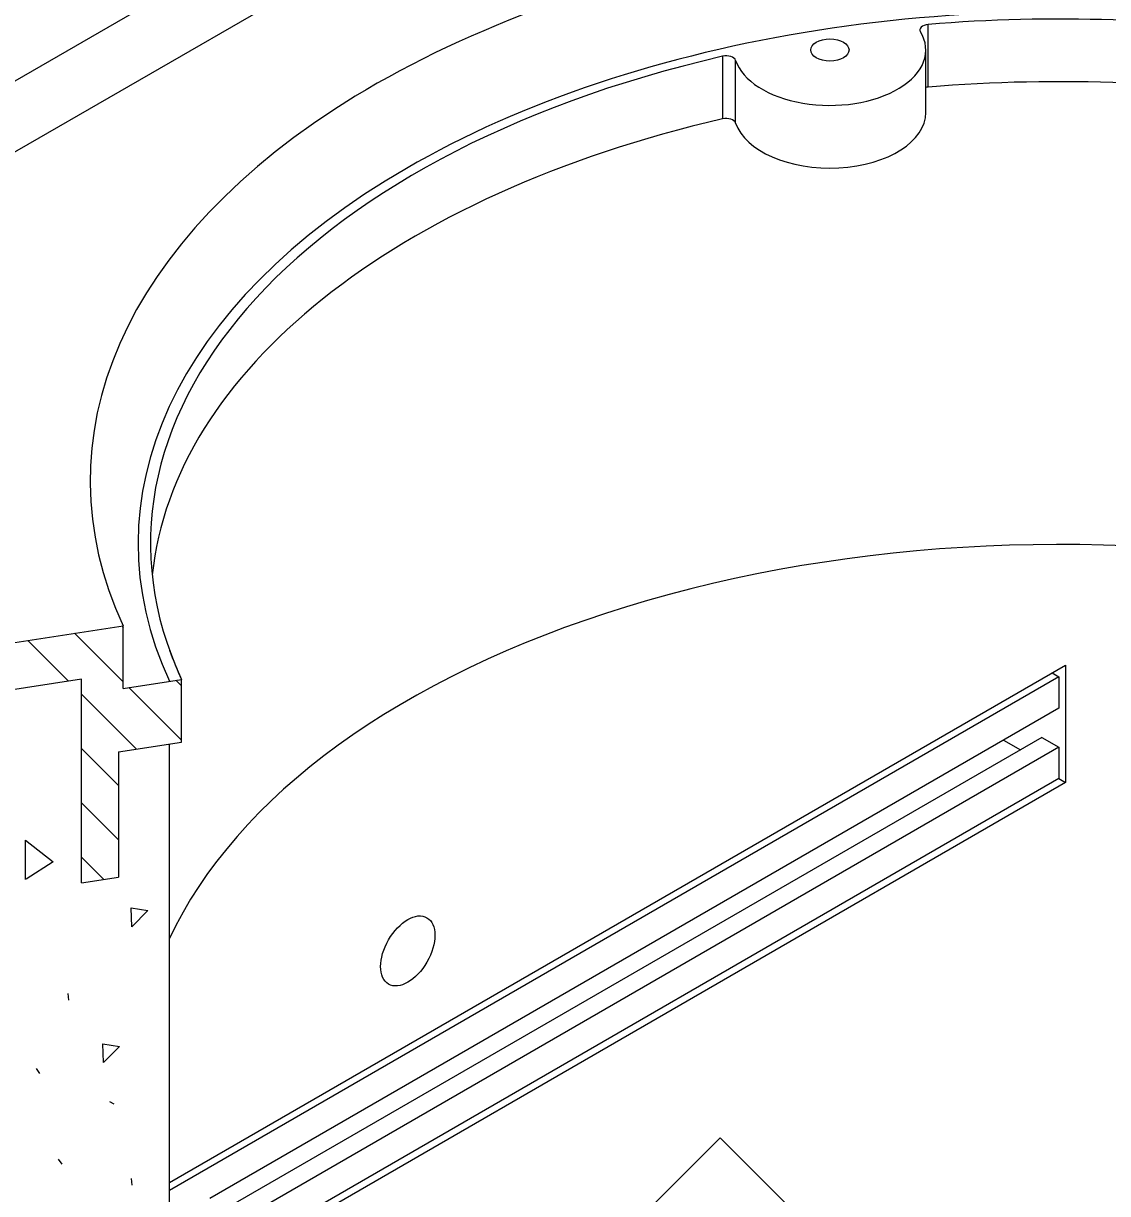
# Model space of a CAD drawing. Extents: x 99862 to 103151, y 100000 to 105076.
# Drawn here: x 100651.8 to 100793.1, y 104584.2 to 104736.7 of the extents above; entities that cross this region are included whole.
import ezdxf

# ---------------------------------------------------------------- set-up
doc = ezdxf.new("R2010")
doc.units = 0
for name, color, linetype in [('Level 10', 7, 'Continuous'), ('Level 11', 7, 'Continuous'), ('Level 18', 7, 'Continuous'), ('Level 2', 7, 'Continuous'), ('Level 20', 7, 'Continuous'), ('Level 9', 7, 'Continuous')]:
    doc.layers.add(name, color=color, linetype=linetype)

msp = doc.modelspace()

# ---------------------------------------------------------------- linework, layer by layer
at = {"layer": 'Level 10'}
for p, q in [((100790.52, 104809.9), (100518, 104652.56)), ((100670.79, 104581.56), (100670.79, 104642.8))]:
    msp.add_line(p, q, dxfattribs=at)
msp.add_ellipse((100786.7, 104599.49), major_axis=(-120, 0), ratio=0.57735, start_param=4.38131, end_param=6.021386, dxfattribs=at)
at = {"layer": 'Level 11'}
for p, q in [((100626.11, 104705.8), (100736.92, 104769.77)), ((100769.66, 104728.36), (100769.66, 104736.53)), ((100742.89, 104724.22), (100742.89, 104732.38)), ((100769.36, 104725.04), (100769.36, 104733.2)), ((100744.58, 104723.68), (100744.58, 104731.85)), ((100624.3, 104651.94), (100664.75, 104658.19)), ((100664.56, 104658.16), (100664.75, 104657.97)), ((100664.75, 104650.03), (100664.75, 104658.19)), ((100652.31, 104656.27), (100657.61, 104650.97)), ((100658.43, 104657.22), (100664.75, 104650.9)), ((100785.82, 104652.05), (100786.7, 104651.54)), ((100659.32, 104651.23), (100624.3, 104645.81)), ((100659.32, 104624.69), (100659.32, 104651.23)), ((100664.75, 104650.03), (100672.36, 104651.2)), ((100665.5, 104650.14), (100672.36, 104643.29)), ((100786.7, 104651.54), (100670.79, 104584.62)), ((100671.63, 104651.09), (100672.36, 104650.36)), ((100672.36, 104643.04), (100672.36, 104651.2)), ((100786.7, 104651.54), (100786.7, 104647.46)), ((100659.32, 104649.26), (100666.45, 104642.13)), ((100786.7, 104647.46), (100676.03, 104583.57)), ((100664.15, 104641.77), (100672.36, 104643.04)), ((100784.49, 104643.63), (100678.53, 104582.46)), ((100779.48, 104643.29), (100781.69, 104642.02)), ((100784.49, 104643.63), (100786.7, 104642.36)), ((100659.32, 104642.19), (100664.15, 104637.36)), ((100664.15, 104641.77), (100664.15, 104625.44)), ((100786.7, 104642.36), (100679.17, 104580.28)), ((100786.7, 104642.36), (100786.7, 104638.28)), ((100786.7, 104638.28), (100676.63, 104574.73)), ((100659.32, 104635.12), (100664.15, 104630.29)), ((100659.32, 104628.05), (100662.22, 104625.14)), ((100659.32, 104624.69), (100664.15, 104625.44))]:
    msp.add_line(p, q, dxfattribs=at)
for centre, major_axis, start_param, end_param in [((100786.7, 104677.06), (-126.25, 0), 4.505668, 6.544985), ((100786.7, 104668.89), (120, 0), 1.313331, 3.403392), ((100786.7, 104668.89), (-118.37, 0), 4.448074, 4.856839), ((100756.86, 104733.2), (-12.5, 0), 0.1885, 3.476691), ((100769.84, 104735.81), (-1.25, 0), 4.856839, 6.618284), ((100786.7, 104668.89), (-118.37, 0), 5.091538, 6.544985), ((100743.35, 104731.71), (-1.25, 0), 3.330093, 5.091538), ((100786.7, 104660.73), (-118.37, 0), 4.421705, 4.856839), ((100769.84, 104727.65), (-1.25, 0), 4.856839, 5.11102), ((100756.86, 104725.04), (-12.5, 0), 0.1885, 3.14159), ((100786.7, 104660.73), (-118.37, 0), 5.091538, 6.223415), ((100743.35, 104723.55), (-1.25, 0), 3.330093, 5.091538), ((100786.7, 104668.89), (-118.37, 0), 0.204387, 0.261799)]:
    msp.add_ellipse(centre, major_axis=major_axis, ratio=0.57735, start_param=start_param, end_param=end_param, dxfattribs=at)
msp.add_ellipse((100756.86, 104733.2), major_axis=(-2.5, 0), ratio=0.57735, dxfattribs=at)
at = {"layer": 'Level 18'}
for points, degree in [([(100795.26, 104921.09), (100750.19, 104853.46), (100822.12, 104749.9), (100827.89, 104696.64)], 2), ([(100797.6, 104919.68), (100792.08, 104911.39), (100788.4, 104902.68), (100783.87, 104884.42), (100783.02, 104874.87), (100783.5, 104855.22), (100784.84, 104845.13), (100789.02, 104824.76), (100791.86, 104814.49), (100801.6, 104783.94), (100809.71, 104763.93), (100820.01, 104736.48), (100823.14, 104727.75), (100827.95, 104711.8), (100829.69, 104704.54), (100830.63, 104697.88)], 3)]:
    msp.add_open_spline(points, degree=degree, dxfattribs=at)
at = {"layer": 'Level 2'}
for p, q in [((100670.79, 104585.64), (100787.58, 104653.07)), ((100787.58, 104653.07), (100787.58, 104637.76)), ((100701.85, 104648.48), (100701.85, 104648.48)), ((100786.7, 104638.28), (100787.58, 104637.76)), ((100787.58, 104637.76), (100616.11, 104538.76)), ((100704.35, 104620.15), (100704.35, 104620.15))]:
    msp.add_line(p, q, dxfattribs=at)
msp.add_ellipse((100701.85, 104615.82), major_axis=(-2.5, -4.33), ratio=0.57735, dxfattribs=at)
at = {"layer": 'Level 20'}
msp.add_lwpolyline([(100742.57, 104556.36), (100760.13, 104573.91), (100742.57, 104591.46), (100725.02, 104573.91)], close=True, dxfattribs=at)
at = {"layer": 'Level 9'}
for p, q in [((100657.66, 104609.42), (100657.6, 104610.29)), ((100653.42, 104600.51), (100653.87, 104599.85)), ((100662.97, 104596.22), (100663.53, 104595.91)), ((100656.3, 104588.71), (100656.76, 104588.05)), ((100665.91, 104585.32), (100665.84, 104586.19))]:
    msp.add_line(p, q, dxfattribs=at)
for points in [[(100652.02, 104625.13), (100652.02, 104630.25), (100655.62, 104627.44), (100652.1, 104625.17)], [(100665.88, 104618.97), (100665.78, 104621.43), (100667.97, 104621.09), (100665.88, 104618.97)], [(100662.2, 104601.27), (100662.09, 104603.73), (100664.29, 104603.39), (100662.2, 104601.27)]]:
    msp.add_lwpolyline(points, dxfattribs=at)

doc.saveas('drawing.dxf')
